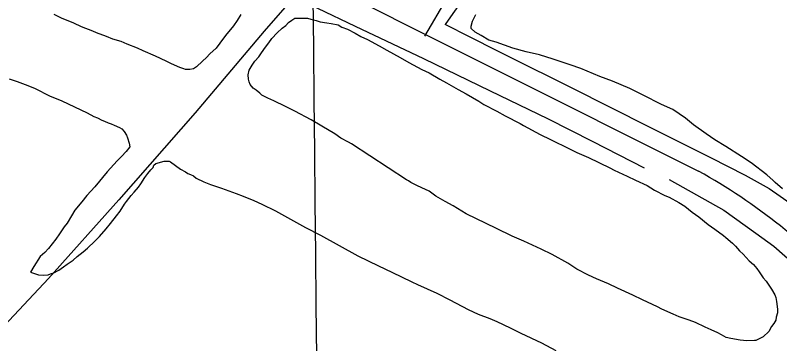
# Model space of a CAD drawing. Extents: x 3598634 to 3636690, y 517270 to 542944.
# Drawn here: x 3623397 to 3624807, y 524317 to 524923 of the extents above; entities that cross this region are included whole.
import ezdxf

# ---------------------------------------------------------------- set-up
doc = ezdxf.new("R2010")
doc.units = 0
for name, color, linetype in [('V-GRID-MAJR', 7, 'Continuous'), ('V-ROAD-CNTR', 7, 'Continuous'), ('V-SITE-VEGE', 7, 'Continuous'), ('V-TOPO-SHOR', 7, 'Continuous')]:
    doc.layers.add(name, color=color, linetype=linetype)

msp = doc.modelspace()

# ---------------------------------------------------------------- linework, layer by layer
at = {"layer": 'V-GRID-MAJR'}
msp.add_spline([(3623967, 522873.5), (3623909.7, 528931.1), (3623852.4, 534991.9), (3623795.1, 541052.6), (3623795.1, 541055.7)], degree=3, dxfattribs=at)
at = {"layer": 'V-ROAD-CNTR'}
for points in [[(3621281.4, 526326.6), (3624657.5, 524634.9)], [(3624152.4, 524884.1), (3624193.8, 524954.8), (3624201.9, 524966.2), (3624210.2, 524977.6), (3624218.7, 524988.8), (3624227.3, 524999.9), (3624236.1, 525010.9), (3624245, 525021.8), (3624254, 525032.6), (3624322, 525109.8), (3624402.4, 525203.5), (3624473.6, 525284.9), (3624562.1, 525384.6), (3624655.3, 525491.7), (3624739.5, 525587.9), (3624836.2, 525697.7), (3624944.1, 525815.8), (3625011.3, 525891.1)]]:
    msp.add_lwpolyline(points, dxfattribs=at)
msp.add_arc((3624116.9, 523662.7), 1112.4, 42.1967, 60.9248, dxfattribs=at)
at = {"layer": 'V-SITE-VEGE'}
for points in [[(3623812.7, 524924.1), (3623806, 524913.3), (3623799.4, 524903.2), (3623784.9, 524885.5), (3623774.4, 524871), (3623767.1, 524862.2), (3623756, 524851.5), (3623749.4, 524844.6), (3623742.3, 524838.3), (3623731.1, 524827.6), (3623725.3, 524823.9), (3623718.8, 524822.7), (3623711.1, 524822.9), (3623707.9, 524823.6), (3623700.3, 524826.3), (3623685, 524833.1), (3623674.9, 524837.8), (3623655.2, 524847.2), (3623632.9, 524857.2), (3623622.1, 524861.9), (3623603, 524869.4), (3623592.2, 524874.1), (3623576.9, 524878.9), (3623564.8, 524883.7), (3623546.4, 524890.5), (3623540, 524893.2), (3623519, 524901.3), (3623505, 524908), (3623482.1, 524917.4), (3623468.8, 524924.1)], [(3624812.3, 524602.2), (3624798.7, 524614.4), (3624795, 524617.9), (3624783.3, 524628.4), (3624754.3, 524650.3), (3624736.3, 524662.4), (3624707.4, 524680.7), (3624687.6, 524692.8), (3624671.3, 524704.1), (3624647.9, 524720.7), (3624633.4, 524732.9), (3624609.9, 524748.6), (3624589.2, 524758), (3624555, 524775.3), (3624530.7, 524787.4), (3624498.4, 524801.1), (3624475.1, 524809.6), (3624440, 524824.2), (3624420.3, 524831), (3624388.9, 524842), (3624363.7, 524849.6), (3624339.6, 524855.5), (3624314.5, 524862.2), (3624283.9, 524873.3), (3624270.5, 524876.6), (3624256.1, 524885.3), (3624245.3, 524891.3), (3624238, 524898.3), (3624237.9, 524902.8), (3624240.5, 524911.8), (3624246.5, 524924.4)], [(3624796, 524354), (3624792.1, 524348.3), (3624786.8, 524339.4), (3624776.3, 524329.4), (3624771.7, 524326.9), (3624763.3, 524322.6), (3624760.8, 524322.6), (3624746.6, 524322.3), (3624733.8, 524323.2), (3624716.6, 524326.1), (3624708.3, 524328.2), (3624699.4, 524332.9), (3624693, 524336.9), (3624680.3, 524342.3), (3624669.5, 524347), (3624651.7, 524355.7), (3624640.3, 524360.4), (3624621.8, 524366.6), (3624610.3, 524371.3), (3624589.4, 524380.7), (3624581.7, 524384.7), (3624553.8, 524397.5), (3624536, 524406.2), (3624508, 524419), (3624491.5, 524427), (3624469.2, 524436.4), (3624454.6, 524443.2), (3624433, 524454.5), (3624415.9, 524465.1), (3624387.4, 524481.1), (3624367.1, 524491.2), (3624334.7, 524505.9), (3624313.7, 524515.4), (3624284.5, 524529.4), (3624265.4, 524538.2), (3624228.6, 524556.2), (3624204.5, 524570.9), (3624189.9, 524578.9), (3624172.8, 524588.8), (3624160.1, 524598.1), (3624146.8, 524604.1), (3624137.9, 524608.8), (3624126.4, 524614.2), (3624122, 524617.5), (3624118.8, 524618.8), (3624016.9, 524685.7), (3624011.8, 524688.4), (3623997.2, 524695.7), (3623986.5, 524703.7), (3623962.4, 524718.3), (3623942.8, 524729.6), (3623912.3, 524745.6), (3623895.1, 524754.3), (3623873.6, 524765), (3623862.7, 524769.7), (3623851.9, 524775.1), (3623848.2, 524779), (3623841.2, 524784.3), (3623835.5, 524788.3), (3623829.9, 524794.8), (3623828.1, 524800), (3623826.9, 524804.5), (3623826.4, 524812.8), (3623828.5, 524821.1), (3623833.8, 524830.6), (3623838.5, 524838.2), (3623846.3, 524845.8), (3623851, 524853.4), (3623858.3, 524864.1), (3623864.8, 524871.7), (3623870.1, 524879.9), (3623880, 524890), (3623889.1, 524898.8), (3623895.7, 524903.8), (3623900.9, 524909.5), (3623906.8, 524913.8), (3623912.6, 524917.6), (3623935.7, 524917.1), (3623942.1, 524915.7), (3623951.7, 524912.9), (3623959.3, 524910.8), (3623971.5, 524908.6), (3623979.8, 524907.8), (3623992.6, 524905), (3623999.5, 524901), (3624009.7, 524897), (3624023.7, 524889.6), (3624034.5, 524883.6), (3624046.6, 524878.2), (3624068.1, 524866.2), (3624082.1, 524858.2), (3624106.8, 524844.9), (3624122.7, 524835.6), (3624146.8, 524822.9), (3624160.1, 524816.2), (3624179.8, 524804.9), (3624192.5, 524798.2), (3624214, 524785.6), (3624228.6, 524777.6), (3624252.1, 524764.3), (3624260.9, 524758.3)], [(3623385.5, 524805.2), (3623400.1, 524800.4), (3623419.9, 524793), (3623433.2, 524787.6), (3623459.9, 524774.2), (3623482.8, 524764.7), (3623529.2, 524742.6), (3623541.9, 524735.9), (3623548.3, 524733.2), (3623556.5, 524729.2), (3623561.6, 524727.2), (3623568, 524724.5), (3623573.7, 524722.4), (3623579.4, 524719.8), (3623589, 524715.7), (3623593.4, 524713), (3623597.8, 524708.5), (3623602.1, 524701.3), (3623604, 524696.8), (3623607, 524686.5), (3623608.1, 524680), (3623601.5, 524671.2), (3623593, 524662.4), (3623584.5, 524654.2), (3623566.1, 524634.1), (3623543.7, 524606.3), (3623528.6, 524589.9), (3623519.4, 524578.6), (3623506.9, 524562.8), (3623500.3, 524552.6), (3623492.3, 524539.3), (3623487, 524532.4), (3623478.4, 524519.7), (3623471.8, 524509.6), (3623458, 524492.6), (3623451.4, 524485), (3623446.8, 524481.2), (3623442.9, 524477.5), (3623431, 524459.1), (3623425, 524449), (3623430.7, 524446.9), (3623439.6, 524443.5), (3623448.6, 524443.3), (3623457.6, 524443.8), (3623461.5, 524445.7), (3623467.9, 524447.4), (3623477, 524452.4), (3623485.5, 524458.6), (3623492.7, 524463.6), (3623503.7, 524471.1), (3623510.9, 524477.4), (3623522, 524486.1), (3623529.8, 524493), (3623543.6, 524505.6), (3623552.1, 524514.4), (3623564.6, 524528.9), (3623572.5, 524538.3), (3623583.7, 524552.8), (3623590.3, 524561.1), (3623598.2, 524574.4), (3623602.2, 524578.8), (3623610.8, 524590.1), (3623616, 524596.5), (3623623.9, 524605.3), (3623628.5, 524611.6), (3623635.8, 524623.6), (3623641.1, 524630.6), (3623647, 524637.5), (3623651, 524641.9), (3623652.3, 524646.4), (3623656.2, 524649.5), (3623671.7, 524653.7), (3623680.7, 524653.5), (3623683.2, 524652.2), (3623701.6, 524639), (3623711.1, 524633.6), (3623714.9, 524631), (3623720, 524629), (3623725.7, 524626.3), (3623730.7, 524622.3), (3623744.7, 524615.6), (3623756.8, 524610.2), (3623777.2, 524603.4), (3623790.6, 524598.6), (3623804.6, 524593.9), (3623817.3, 524589.1), (3623837, 524581), (3623851.7, 524574.3), (3623877.1, 524561.6), (3623932.3, 524530.9), (3623959.6, 524516.9), (3624028.7, 524478.9), (3624066.8, 524460.1), (3624091.6, 524448.7), (3624128.4, 524430.6), (3624138.6, 524425.9), (3624174.2, 524409.8)], [(3624260.9, 524758.3), (3624285.1, 524745.6), (3624300.3, 524737), (3624328.2, 524722.9), (3624334.6, 524719.6), (3624365, 524702.9), (3624384.1, 524693.6), (3624419, 524676.2), (3624433, 524669.4), (3624454.6, 524660), (3624493.4, 524641.3), (3624501.6, 524636.6), (3624525.8, 524625.8), (3624541, 524618.5), (3624562.6, 524608.4), (3624575.9, 524599.8), (3624595, 524590.4), (3624603.2, 524587), (3624621, 524577), (3624631.8, 524570.4), (3624645.6, 524559.2), (3624657.7, 524550.6), (3624675.3, 524536.8), (3624687.4, 524528.2), (3624703.2, 524516.3), (3624707.6, 524512.4), (3624720.2, 524502.5), (3624725.2, 524496.6), (3624732.7, 524488.1), (3624739.7, 524482.2), (3624751, 524469.8), (3624758.5, 524462.6), (3624764.8, 524455.4), (3624769.1, 524449.5), (3624776.6, 524438.4), (3624782.3, 524431.9), (3624788.5, 524422.8), (3624791.6, 524417.6), (3624797.8, 524406.6), (3624799.6, 524402.1), (3624801.4, 524394.3), (3624803, 524380.2), (3624802.9, 524373.8), (3624800.8, 524365.5), (3624800, 524360.3), (3624796, 524354)], [(3624174.2, 524409.8), (3624198.3, 524397.8), (3624232.6, 524379.7), (3624251, 524371), (3624272.1, 524363.5), (3624285.4, 524357.5), (3624309.6, 524346.1), (3624329.2, 524336), (3624367.4, 524318.6), (3624394, 524303.9)]]:
    msp.add_lwpolyline(points, dxfattribs=at)
at = {"layer": 'V-TOPO-SHOR'}
msp.add_line((3624213, 524894), (3624190.1, 524905.8), dxfattribs=at)
for points in [[(3624392.4, 525146.4), (3624339.3, 525096.3), (3624320.7, 525076.2), (3624307.4, 525061.4), (3624296.3, 525046.4), (3624268.6, 525011.7), (3624232.2, 524966.7), (3624200, 524920.1), (3624190.1, 524905.8)], [(3623916.9, 524963.6), (3623911.4, 524957.1), (3623855.7, 524893.1), (3623728.7, 524742.5), (3623587.9, 524582), (3623458.2, 524437.2), (3623312, 524281.2), (3623200.5, 524132.2), (3623184.7, 524117.3), (3623177.9, 524113.8), (3623172.5, 524112.7), (3623165.7, 524111.6), (3623153.4, 524113.4), (3623141.1, 524118.6), (3623081.3, 524153.8), (3623063.5, 524164.4), (3623030.8, 524178.6), (3623002.1, 524189.6), (3622969.5, 524205.3), (3622828, 524277.1), (3622733.8, 524325), (3622606, 524392)], [(3624557.8, 524640.8), (3624463, 524689.3), (3624379.1, 524731.8), (3624273.3, 524782.7), (3624150.3, 524842.5), (3624024.2, 524902), (3623954.8, 524935.4), (3623927.4, 524948.8), (3623911.4, 524957.1)], [(3624213, 524894), (3624307.4, 524846.9), (3624422.6, 524789.3), (3624566, 524717.1), (3624679.6, 524660.3), (3624743.6, 524627.8), (3624787.7, 524602.9), (3624834.2, 524570.5), (3624894.7, 524520.2), (3624924.3, 524489), (3624953.4, 524461.8)], [(3624603, 524619.5), (3624704.1, 524563.4), (3624763.1, 524520.8), (3624796.2, 524496.5), (3624847, 524451.8), (3624890.1, 524407.2)]]:
    msp.add_lwpolyline(points, dxfattribs=at)

doc.saveas('drawing.dxf')
